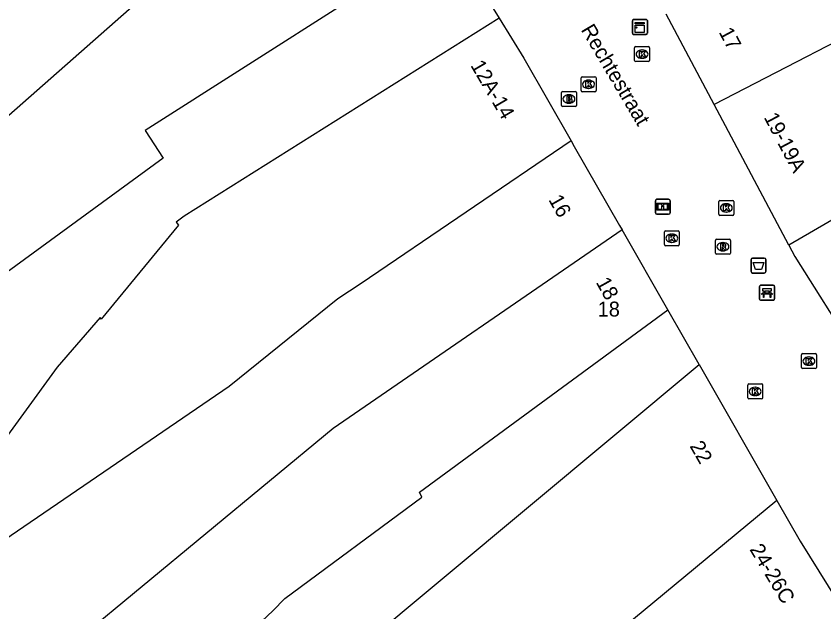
# Model space of a CAD drawing. Extents: x 161087 to 161922, y 382574 to 383873.
# Drawn here: x 161263.5 to 161317.6, y 383275.9 to 383315.9 of the extents above; entities that cross this region are included whole.
import ezdxf

# ---------------------------------------------------------------- set-up
doc = ezdxf.new("R2010")
doc.units = 0
for name, color, linetype in [('IMGEO_Afvalbak', 7, 'Continuous'), ('IMGEO_Bank', 7, 'Continuous'), ('IMGEO_Brandkraan', 7, 'Continuous'), ('IMGEO_Informatiebord', 7, 'Continuous'), ('IMGEO_Kast', 7, 'Continuous'), ('IMGEO_Kolk', 7, 'Continuous'), ('IMGEO_Openbare_ruimte_label', 7, 'Continuous'), ('IMGEO_Pand', 7, 'Continuous'), ('IMGEO_Pand_nummerreeks', 7, 'Continuous'), ('IMGEO_Rioolput', 7, 'Continuous')]:
    doc.layers.add(name, color=color, linetype=linetype)

msp = doc.modelspace()

# ---------------------------------------------------------------- linework, layer by layer
at = {"layer": 'IMGEO_Afvalbak'}
for p, q in [((161312.692, 383298.761), (161312.692, 383299.561)), ((161312.692, 383299.561), (161312.692, 383298.761)), ((161312.792, 383299.661), (161313.582, 383299.661)), ((161313.582, 383299.661), (161312.792, 383299.661)), ((161313.682, 383299.561), (161313.682, 383298.761)), ((161313.682, 383298.761), (161313.682, 383299.561)), ((161313.582, 383298.661), (161312.792, 383298.661)), ((161312.792, 383298.661), (161313.582, 383298.661))]:
    msp.add_line(p, q, dxfattribs=at)
msp.add_lwpolyline([(161312.835, 383299.375), (161313.539, 383299.375), (161313.39, 383298.905), (161312.984, 383298.905), (161312.835, 383299.375)], dxfattribs=at)
for centre, start, end in [((161312.792, 383299.561), 90, 180), ((161312.792, 383299.561), 90, 180), ((161313.582, 383299.561), 0, 90), ((161313.582, 383299.561), 360, 90), ((161312.792, 383298.761), 180, 270), ((161312.792, 383298.761), 180, 270), ((161313.582, 383298.761), 270, 0), ((161313.582, 383298.761), 270, 0)]:
    msp.add_arc(centre, 0.1, start, end, dxfattribs=at)
at = {"layer": 'IMGEO_Bank'}
for p, q in [((161313.262, 383296.911), (161313.262, 383297.752)), ((161313.262, 383297.752), (161313.262, 383296.911)), ((161313.337, 383297.836), (161314.178, 383297.836)), ((161314.178, 383297.836), (161313.337, 383297.836)), ((161314.262, 383297.761), (161314.262, 383296.92)), ((161314.262, 383296.92), (161314.262, 383297.761)), ((161313.959, 383297.234), (161313.566, 383297.234)), ((161313.571, 383297.342), (161313.571, 383297.448)), ((161313.615, 383297.448), (161313.615, 383297.342)), ((161313.903, 383297.454), (161313.621, 383297.454)), ((161313.621, 383297.336), (161313.903, 383297.336)), ((161313.909, 383297.342), (161313.909, 383297.448)), ((161313.953, 383297.448), (161313.953, 383297.342)), ((161314.187, 383296.836), (161313.346, 383296.836)), ((161313.346, 383296.836), (161314.187, 383296.836))]:
    msp.add_line(p, q, dxfattribs=at)
for points in [[(161313.509, 383297.234), (161313.367, 383297.234), (161313.479, 383297.336), (161313.565, 383297.336)], [(161313.565, 383297.454), (161313.479, 383297.454), (161313.479, 383297.615), (161314.042, 383297.615), (161314.042, 383297.454), (161313.959, 383297.454)], [(161313.559, 383297.227), (161313.559, 383297.02), (161313.516, 383297.02), (161313.516, 383297.227)], [(161313.959, 383297.336), (161314.042, 383297.336), (161314.154, 383297.234), (161314.015, 383297.234)], [(161314.009, 383297.227), (161314.009, 383297.02), (161313.965, 383297.02), (161313.965, 383297.227)]]:
    msp.add_lwpolyline(points, dxfattribs=at)
for centre, radius, start, end in [((161313.34, 383297.758), 0.0779, 92.4484, 184.2845), ((161313.34, 383297.758), 0.0779, 92.4484, 184.2845), ((161314.184, 383297.758), 0.0779, 2.4484, 94.2845), ((161314.184, 383297.758), 0.0779, 2.4484, 94.2845), ((161313.509, 383297.227), 0.00671, 2.8957, 87.1043), ((161313.566, 383297.227), 0.00671, 92.8957, 177.1043), ((161313.564, 383297.447), 0.00671, 2.8957, 87.1043), ((161313.564, 383297.343), 0.00671, 272.8957, 357.1043), ((161313.621, 383297.447), 0.00671, 92.8957, 177.1043), ((161313.621, 383297.343), 0.00671, 182.8957, 267.1043), ((161313.903, 383297.447), 0.00671, 2.8957, 87.1043), ((161313.903, 383297.343), 0.00671, 272.8957, 357.1043), ((161313.96, 383297.447), 0.00671, 92.8957, 177.1043), ((161313.96, 383297.343), 0.00671, 182.8957, 267.1043), ((161313.958, 383297.227), 0.00671, 2.8957, 87.1043), ((161314.015, 383297.227), 0.00671, 92.8957, 177.1043), ((161313.34, 383296.914), 0.0779, 182.4484, 274.2845), ((161313.34, 383296.914), 0.0779, 182.4484, 274.2845), ((161314.184, 383296.914), 0.0779, 272.4484, 4.2845), ((161314.184, 383296.914), 0.0779, 272.4484, 4.2845)]:
    msp.add_arc(centre, radius, start, end, dxfattribs=at)
at = {"layer": 'IMGEO_Brandkraan'}
for p, q in [((161299.993, 383309.899), (161299.993, 383310.751)), ((161300.068, 383310.825), (161300.92, 383310.825)), ((161300.994, 383310.751), (161300.994, 383309.899)), ((161300.481, 383310.605), (161300.506, 383310.605)), ((161300.92, 383309.825), (161300.068, 383309.825)), ((161300.504, 383310.045), (161300.479, 383310.045))]:
    msp.add_line(p, q, dxfattribs=at)
for points in [[(161299.993, 383309.899), (161299.993, 383310.751)], [(161300.068, 383310.825), (161300.92, 383310.825)], [(161300.994, 383310.751), (161300.994, 383309.899)], [(161300.341, 383310.525), (161300.341, 383310.125), (161300.554, 383310.125)], [(161300.572, 383310.525), (161300.341, 383310.525)], [(161300.52, 383310.444), (161300.466, 383310.444), (161300.466, 383310.368)], [(161300.466, 383310.368), (161300.519, 383310.368)], [(161300.528, 383310.292), (161300.466, 383310.292), (161300.466, 383310.211)], [(161300.466, 383310.211), (161300.528, 383310.211)], [(161300.92, 383309.825), (161300.068, 383309.825)]]:
    msp.add_lwpolyline(points, dxfattribs=at)
for centre, radius, start, end in [((161300.07, 383310.749), 0.0765, 91.552, 178.448), ((161300.07, 383310.749), 0.0765, 91.552, 178.448), ((161300.918, 383310.749), 0.0765, 1.552, 88.448), ((161300.918, 383310.749), 0.0765, 1.552, 88.448), ((161300.521, 383310.406), 0.0379, 267.8285, 90.9355), ((161300.529, 383310.251), 0.0404, 269.8759, 90.5077), ((161300.56, 383310.376), 0.251, 268.6676, 293.5347), ((161300.576, 383310.38), 0.145, 59.4692, 91.5367), ((161300.601, 383310.427), 0.0922, 285.5137, 58.1501), ((161300.606, 383310.235), 0.105, 301.3115, 78.989), ((161300.07, 383309.901), 0.0765, 181.552, 268.448), ((161300.07, 383309.901), 0.0765, 181.552, 268.448), ((161300.918, 383309.901), 0.0765, 271.552, 358.448), ((161300.918, 383309.901), 0.0765, 271.552, 358.448)]:
    msp.add_arc(centre, radius, start, end, dxfattribs=at)
for centre, major_axis, ratio, start_param, end_param in [((161300.48, 383310.325), (-0.387, 0.002), 0.722429, 4.712389, 7.853982), ((161300.505, 383310.325), (-0.39, 0.002), 0.717154, 1.570796, 4.712389)]:
    msp.add_ellipse(centre, major_axis=major_axis, ratio=ratio, start_param=start_param, end_param=end_param, dxfattribs=at)
at = {"layer": 'IMGEO_Informatiebord'}
for p, q in [((161306.282, 383302.703), (161306.282, 383303.503)), ((161306.282, 383303.503), (161306.282, 383302.703)), ((161306.382, 383303.603), (161307.172, 383303.603)), ((161307.172, 383303.603), (161306.382, 383303.603)), ((161307.272, 383303.503), (161307.272, 383302.703)), ((161307.272, 383302.703), (161307.272, 383303.503)), ((161307.172, 383302.603), (161306.382, 383302.603)), ((161306.382, 383302.603), (161307.172, 383302.603))]:
    msp.add_line(p, q, dxfattribs=at)
for points in [[(161306.383, 383303.335), (161307.171, 383303.335), (161307.171, 383302.871), (161306.383, 383302.871), (161306.383, 383303.335)], [(161306.448, 383303.27), (161306.448, 383302.936), (161306.723, 383302.936), (161306.724, 383303.149), (161306.828, 383303.15), (161306.829, 383302.936), (161307.106, 383302.936), (161307.106, 383303.27), (161306.83, 383303.27), (161306.83, 383303.19), (161306.724, 383303.19), (161306.724, 383303.27), (161306.448, 383303.27)]]:
    msp.add_lwpolyline(points, dxfattribs=at)
for centre, start, end in [((161306.382, 383303.503), 90, 180), ((161306.382, 383303.503), 90, 180), ((161307.172, 383303.503), 0, 90), ((161307.172, 383303.503), 360, 90), ((161306.382, 383302.703), 180, 270), ((161306.382, 383302.703), 180, 270), ((161307.172, 383302.703), 270, 0), ((161307.172, 383302.703), 270, 0)]:
    msp.add_arc(centre, 0.1, start, end, dxfattribs=at)
at = {"layer": 'IMGEO_Kast'}
for p, q in [((161304.744, 383314.729), (161304.744, 383315.57)), ((161304.744, 383315.57), (161304.744, 383314.729)), ((161304.819, 383315.654), (161305.66, 383315.654)), ((161305.66, 383315.654), (161304.819, 383315.654)), ((161305.744, 383315.579), (161305.744, 383314.738)), ((161305.744, 383314.738), (161305.744, 383315.579)), ((161305.669, 383314.654), (161304.828, 383314.654)), ((161304.828, 383314.654), (161305.669, 383314.654))]:
    msp.add_line(p, q, dxfattribs=at)
for points in [[(161304.939, 383315.444), (161305.539, 383315.444), (161305.539, 383315.359), (161304.939, 383315.359), (161304.939, 383315.444)], [(161304.939, 383315.269), (161305.539, 383315.269), (161305.539, 383314.78), (161304.939, 383314.78), (161304.939, 383315.269)]]:
    msp.add_lwpolyline(points, dxfattribs=at)
msp.add_circle((161305.023, 383315.118), 0.0377, dxfattribs=at)
for centre, start, end in [((161304.822, 383315.576), 92.4484, 184.2845), ((161304.822, 383315.576), 92.4484, 184.2845), ((161305.666, 383315.576), 2.4484, 94.2845), ((161305.666, 383315.576), 2.4484, 94.2845), ((161304.822, 383314.732), 182.4484, 274.2845), ((161304.822, 383314.732), 182.4484, 274.2845), ((161305.666, 383314.732), 272.4484, 4.2845), ((161305.666, 383314.732), 272.4484, 4.2845)]:
    msp.add_arc(centre, 0.0779, start, end, dxfattribs=at)
at = {"layer": 'IMGEO_Kolk'}
for p, q in [((161304.891, 383312.909), (161304.891, 383313.761)), ((161304.966, 383313.835), (161305.818, 383313.835)), ((161305.379, 383313.615), (161305.404, 383313.615)), ((161305.892, 383313.761), (161305.892, 383312.909)), ((161305.818, 383312.835), (161304.966, 383312.835)), ((161305.402, 383313.055), (161305.377, 383313.055)), ((161301.379, 383311.812), (161302.231, 383311.812)), ((161301.304, 383310.886), (161301.304, 383311.738)), ((161301.792, 383311.592), (161301.817, 383311.592)), ((161302.305, 383311.738), (161302.305, 383310.886)), ((161302.231, 383310.812), (161301.379, 383310.812)), ((161301.815, 383311.032), (161301.79, 383311.032)), ((161310.535, 383302.597), (161310.535, 383303.449)), ((161310.61, 383303.523), (161311.462, 383303.523)), ((161311.023, 383303.303), (161311.048, 383303.303)), ((161311.536, 383303.449), (161311.536, 383302.597)), ((161311.046, 383302.743), (161311.021, 383302.743)), ((161311.462, 383302.523), (161310.61, 383302.523)), ((161306.96, 383301.492), (161307.812, 383301.492)), ((161306.885, 383300.566), (161306.885, 383301.418)), ((161307.373, 383301.272), (161307.398, 383301.272)), ((161307.886, 383301.418), (161307.886, 383300.566)), ((161307.812, 383300.492), (161306.96, 383300.492)), ((161307.396, 383300.712), (161307.371, 383300.712)), ((161316.072, 383292.328), (161316.072, 383293.18)), ((161316.147, 383293.254), (161316.999, 383293.254)), ((161316.56, 383293.034), (161316.585, 383293.034)), ((161317.073, 383293.18), (161317.073, 383292.328)), ((161316.583, 383292.474), (161316.558, 383292.474)), ((161316.999, 383292.254), (161316.147, 383292.254)), ((161312.545, 383291.223), (161313.397, 383291.223)), ((161312.47, 383290.297), (161312.47, 383291.149)), ((161312.958, 383291.003), (161312.983, 383291.003)), ((161313.471, 383291.149), (161313.471, 383290.297)), ((161313.397, 383290.223), (161312.545, 383290.223)), ((161312.981, 383290.443), (161312.956, 383290.443))]:
    msp.add_line(p, q, dxfattribs=at)
for points in [[(161304.891, 383312.909), (161304.891, 383313.761)], [(161304.966, 383313.835), (161305.818, 383313.835)], [(161305.212, 383313.535), (161305.335, 383313.535), (161305.335, 383313.384), (161305.465, 383313.535), (161305.629, 383313.535), (161305.483, 383313.384), (161305.636, 383313.135), (161305.484, 383313.135), (161305.399, 383313.299), (161305.335, 383313.232), (161305.335, 383313.135), (161305.212, 383313.135), (161305.212, 383313.535)], [(161305.892, 383313.761), (161305.892, 383312.909)], [(161305.818, 383312.835), (161304.966, 383312.835)], [(161301.379, 383311.812), (161302.231, 383311.812)], [(161301.304, 383310.886), (161301.304, 383311.738)], [(161301.625, 383311.512), (161301.748, 383311.512), (161301.748, 383311.361), (161301.878, 383311.512), (161302.042, 383311.512), (161301.896, 383311.361), (161302.049, 383311.112), (161301.897, 383311.112), (161301.812, 383311.276), (161301.748, 383311.209), (161301.748, 383311.112), (161301.625, 383311.112), (161301.625, 383311.512)], [(161302.305, 383311.738), (161302.305, 383310.886)], [(161302.231, 383310.812), (161301.379, 383310.812)], [(161310.535, 383302.597), (161310.535, 383303.449)], [(161310.61, 383303.523), (161311.462, 383303.523)], [(161310.856, 383303.223), (161310.979, 383303.223), (161310.979, 383303.072), (161311.109, 383303.223), (161311.273, 383303.223), (161311.127, 383303.072), (161311.28, 383302.823), (161311.128, 383302.823), (161311.043, 383302.987), (161310.979, 383302.92), (161310.979, 383302.823), (161310.856, 383302.823), (161310.856, 383303.223)], [(161311.536, 383303.449), (161311.536, 383302.597)], [(161311.462, 383302.523), (161310.61, 383302.523)], [(161306.96, 383301.492), (161307.812, 383301.492)], [(161306.885, 383300.566), (161306.885, 383301.418)], [(161307.206, 383301.192), (161307.329, 383301.192), (161307.329, 383301.041), (161307.459, 383301.192), (161307.623, 383301.192), (161307.477, 383301.041), (161307.63, 383300.792), (161307.478, 383300.792), (161307.393, 383300.956), (161307.329, 383300.889), (161307.329, 383300.792), (161307.206, 383300.792), (161307.206, 383301.192)], [(161307.886, 383301.418), (161307.886, 383300.566)], [(161307.812, 383300.492), (161306.96, 383300.492)], [(161316.072, 383292.328), (161316.072, 383293.18)], [(161316.147, 383293.254), (161316.999, 383293.254)], [(161316.393, 383292.954), (161316.516, 383292.954), (161316.516, 383292.803), (161316.646, 383292.954), (161316.81, 383292.954), (161316.664, 383292.803), (161316.817, 383292.554), (161316.665, 383292.554), (161316.58, 383292.718), (161316.516, 383292.651), (161316.516, 383292.554), (161316.393, 383292.554), (161316.393, 383292.954)], [(161317.073, 383293.18), (161317.073, 383292.328)], [(161316.999, 383292.254), (161316.147, 383292.254)], [(161312.545, 383291.223), (161313.397, 383291.223)], [(161312.47, 383290.297), (161312.47, 383291.149)], [(161312.791, 383290.923), (161312.914, 383290.923), (161312.914, 383290.772), (161313.044, 383290.923), (161313.208, 383290.923), (161313.062, 383290.772), (161313.215, 383290.523), (161313.063, 383290.523), (161312.978, 383290.687), (161312.914, 383290.62), (161312.914, 383290.523), (161312.791, 383290.523), (161312.791, 383290.923)], [(161313.471, 383291.149), (161313.471, 383290.297)], [(161313.397, 383290.223), (161312.545, 383290.223)]]:
    msp.add_lwpolyline(points, dxfattribs=at)
for centre, start, end in [((161304.968, 383313.759), 91.552, 178.448), ((161304.968, 383313.759), 91.552, 178.448), ((161305.816, 383313.759), 1.552, 88.448), ((161305.816, 383313.759), 1.552, 88.448), ((161304.968, 383312.911), 181.552, 268.448), ((161304.968, 383312.911), 181.552, 268.448), ((161305.816, 383312.911), 271.552, 358.448), ((161305.816, 383312.911), 271.552, 358.448), ((161301.381, 383311.736), 91.552, 178.448), ((161301.381, 383311.736), 91.552, 178.448), ((161302.229, 383311.736), 1.552, 88.448), ((161302.229, 383311.736), 1.552, 88.448), ((161301.381, 383310.888), 181.552, 268.448), ((161301.381, 383310.888), 181.552, 268.448), ((161302.229, 383310.888), 271.552, 358.448), ((161302.229, 383310.888), 271.552, 358.448), ((161310.612, 383303.447), 91.552, 178.448), ((161310.612, 383303.447), 91.552, 178.448), ((161311.46, 383303.447), 1.552, 88.448), ((161311.46, 383303.447), 1.552, 88.448), ((161310.612, 383302.599), 181.552, 268.448), ((161310.612, 383302.599), 181.552, 268.448), ((161311.46, 383302.599), 271.552, 358.448), ((161311.46, 383302.599), 271.552, 358.448), ((161306.962, 383301.416), 91.552, 178.448), ((161306.962, 383301.416), 91.552, 178.448), ((161307.81, 383301.416), 1.552, 88.448), ((161307.81, 383301.416), 1.552, 88.448), ((161306.962, 383300.568), 181.552, 268.448), ((161306.962, 383300.568), 181.552, 268.448), ((161307.81, 383300.568), 271.552, 358.448), ((161307.81, 383300.568), 271.552, 358.448), ((161316.149, 383293.178), 91.552, 178.448), ((161316.149, 383293.178), 91.552, 178.448), ((161316.997, 383293.178), 1.552, 88.448), ((161316.997, 383293.178), 1.552, 88.448), ((161316.149, 383292.33), 181.552, 268.448), ((161316.149, 383292.33), 181.552, 268.448), ((161316.997, 383292.33), 271.552, 358.448), ((161316.997, 383292.33), 271.552, 358.448), ((161312.547, 383291.147), 91.552, 178.448), ((161312.547, 383291.147), 91.552, 178.448), ((161313.395, 383291.147), 1.552, 88.448), ((161313.395, 383291.147), 1.552, 88.448), ((161312.547, 383290.299), 181.552, 268.448), ((161312.547, 383290.299), 181.552, 268.448), ((161313.395, 383290.299), 271.552, 358.448), ((161313.395, 383290.299), 271.552, 358.448)]:
    msp.add_arc(centre, 0.0765, start, end, dxfattribs=at)
for centre, major_axis, ratio, start_param, end_param in [((161305.378, 383313.335), (-0.387, 0.002), 0.722429, 4.712389, 7.853982), ((161305.403, 383313.335), (-0.39, 0.002), 0.717154, 1.570796, 4.712389), ((161301.791, 383311.312), (-0.387, 0.002), 0.722429, 4.712389, 7.853982), ((161301.816, 383311.312), (-0.39, 0.002), 0.717154, 1.570796, 4.712389), ((161311.022, 383303.023), (-0.387, 0.002), 0.722429, 4.712389, 7.853982), ((161311.047, 383303.023), (-0.39, 0.002), 0.717154, 1.570796, 4.712389), ((161307.372, 383300.992), (-0.387, 0.002), 0.722429, 4.712389, 7.853982), ((161307.397, 383300.992), (-0.39, 0.002), 0.717154, 1.570796, 4.712389), ((161316.559, 383292.754), (-0.387, 0.002), 0.722429, 4.712389, 7.853982), ((161316.584, 383292.754), (-0.39, 0.002), 0.717154, 1.570796, 4.712389), ((161312.957, 383290.723), (-0.387, 0.002), 0.722429, 4.712389, 7.853982), ((161312.982, 383290.723), (-0.39, 0.002), 0.717154, 1.570796, 4.712389)]:
    msp.add_ellipse(centre, major_axis=major_axis, ratio=ratio, start_param=start_param, end_param=end_param, dxfattribs=at)
at = {"layer": 'IMGEO_Pand'}
for points in [[(161254.722, 383295.806), (161251.882, 383299.506), (161272.523, 383317.696), (161273.519, 383316.63), (161276.075, 383318.934), (161275.693, 383319.785), (161277.158, 383320.545), (161276.68, 383321.486), (161288.634, 383328.304)], [(161292.453, 383321.206), (161272.104, 383308.225), (161273.295, 383306.358), (161261.665, 383297.86), (161260.393, 383299.602), (161254.722, 383295.806)], [(161292.453, 383321.206), (161295.818, 383315.74)], [(161323.279, 383316.714), (161310.218, 383309.96)], [(161295.818, 383315.74), (161274.708, 383302.464), (161274.165, 383302.069), (161274.328, 383301.858), (161269.157, 383295.572), (161269.078, 383295.686), (161266.209, 383292.353), (161259.584, 383283.275)], [(161295.818, 383315.74), (161297.46, 383313.073), (161300.631, 383307.526)], [(161310.218, 383309.96), (161307.007, 383316.011)], [(161334.236, 383315.751), (161335.723, 383312.257), (161334.548, 383311.974), (161333.5, 383311.412), (161332.889, 383312.552), (161331.885, 383312.014), (161332.45, 383310.96), (161325.958, 383307.478), (161322.685, 383305.103), (161322.786, 383304.929), (161315.219, 383300.537)], [(161315.219, 383300.537), (161310.218, 383309.96)], [(161300.631, 383307.526), (161286.577, 383297.957), (161285.008, 383296.922), (161277.72, 383291.05), (161262.186, 383280.44)], [(161300.631, 383307.526), (161300.847, 383307.148), (161303.885, 383301.835), (161304.051, 383301.545)], [(161304.051, 383301.545), (161284.7, 383288.243), (161267.638, 383274.121), (161260.6, 383267.756), (161253.899, 383261.908)], [(161307.117, 383296.181), (161304.051, 383301.545)], [(161315.219, 383300.537), (161315.633, 383299.757), (161319.633, 383293.42), (161320.721, 383291.696)], [(161264.372, 383261.713), (161264.121, 383262.016), (161277.648, 383273.164), (161280.661, 383276.016), (161281.458, 383276.829), (161290.625, 383283.623), (161290.483, 383283.976), (161307.117, 383296.181)], [(161309.211, 383292.52), (161307.117, 383296.181)], [(161267.738, 383257.647), (161286.339, 383273.436), (161309.211, 383292.52)], [(161309.211, 383292.52), (161314.414, 383283.419)], [(161314.414, 383283.419), (161288.478, 383261.902), (161295.566, 383252.858)], [(161314.414, 383283.419), (161315.977, 383280.685), (161319.732, 383274.654)]]:
    msp.add_lwpolyline(points, dxfattribs=at)
at = {"layer": 'IMGEO_Rioolput'}
for p, q in [((161310.383, 383300.924), (161311.235, 383300.924)), ((161310.308, 383299.998), (161310.308, 383300.85)), ((161310.796, 383300.704), (161310.821, 383300.704)), ((161311.309, 383300.85), (161311.309, 383299.998)), ((161311.235, 383299.924), (161310.383, 383299.924)), ((161310.819, 383300.144), (161310.794, 383300.144))]:
    msp.add_line(p, q, dxfattribs=at)
for points in [[(161310.383, 383300.924), (161311.235, 383300.924)], [(161310.308, 383299.998), (161310.308, 383300.85)], [(161310.897, 383300.622), (161310.645, 383300.624), (161310.645, 383300.224)], [(161310.645, 383300.224), (161310.769, 383300.224), (161310.769, 383300.386), (161310.78, 383300.386)], [(161310.823, 383300.543), (161310.769, 383300.543), (161310.769, 383300.462)], [(161310.769, 383300.462), (161310.821, 383300.462)], [(161311.309, 383300.85), (161311.309, 383299.998)], [(161311.235, 383299.924), (161310.383, 383299.924)], [(161310.827, 383300.357), (161310.898, 383300.224), (161311.038, 383300.224), (161310.973, 383300.35)]]:
    msp.add_lwpolyline(points, dxfattribs=at)
for centre, radius, start, end in [((161310.385, 383300.848), 0.0765, 91.552, 178.448), ((161310.385, 383300.848), 0.0765, 91.552, 178.448), ((161311.233, 383300.848), 0.0765, 1.552, 88.448), ((161311.233, 383300.848), 0.0765, 1.552, 88.448), ((161310.779, 383300.333), 0.0533, 26.0293, 88.6989), ((161310.805, 383300.651), 0.19, 274.7715, 282.9687), ((161310.829, 383300.447), 0.0964, 77.0061, 93.1865), ((161310.843, 383300.504), 0.0378, 276.6634, 79.6772), ((161310.896, 383300.512), 0.109, 350.3612, 89.416), ((161310.894, 383300.512), 0.112, 277.5842, 350.9817), ((161310.878, 383300.297), 0.108, 29.5134, 73.7905), ((161310.385, 383300), 0.0765, 181.552, 268.448), ((161310.385, 383300), 0.0765, 181.552, 268.448), ((161311.233, 383300), 0.0765, 271.552, 358.448), ((161311.233, 383300), 0.0765, 271.552, 358.448)]:
    msp.add_arc(centre, radius, start, end, dxfattribs=at)
for centre, major_axis, ratio, start_param, end_param in [((161310.795, 383300.424), (-0.387, 0.002), 0.722429, 4.712389, 7.853982), ((161310.82, 383300.424), (-0.39, 0.002), 0.717154, 1.570796, 4.712389)]:
    msp.add_ellipse(centre, major_axis=major_axis, ratio=ratio, start_param=start_param, end_param=end_param, dxfattribs=at)

# ---------------------------------------------------------------- texts
at = {"layer": 'IMGEO_Openbare_ruimte_label'}
msp.add_text('Rechtestraat', height=1, rotation=300.5904, dxfattribs=at).set_placement((161301.266, 383314.97))
at = {"layer": 'IMGEO_Pand_nummerreeks'}
for s, rotation, p in [('17', 298.0842, (161310.506, 383314.812)), ('12A-14', 300.3618, (161293.867, 383312.584)), ('19-19A', 297.9599, (161313.527, 383309.1)), ('16', 299.5998, (161299.094, 383303.577)), ('18', 299.2837, (161302.271, 383298.042)), ('22', 299.7592, (161308.554, 383287.061)), ('24-26C', 301.163, (161312.565, 383280.135))]:
    msp.add_text(s, height=1, rotation=rotation, dxfattribs=at).set_placement(p)
msp.add_text('18', height=1, dxfattribs=at).set_placement((161302.417, 383295.743))

doc.saveas('drawing.dxf')
